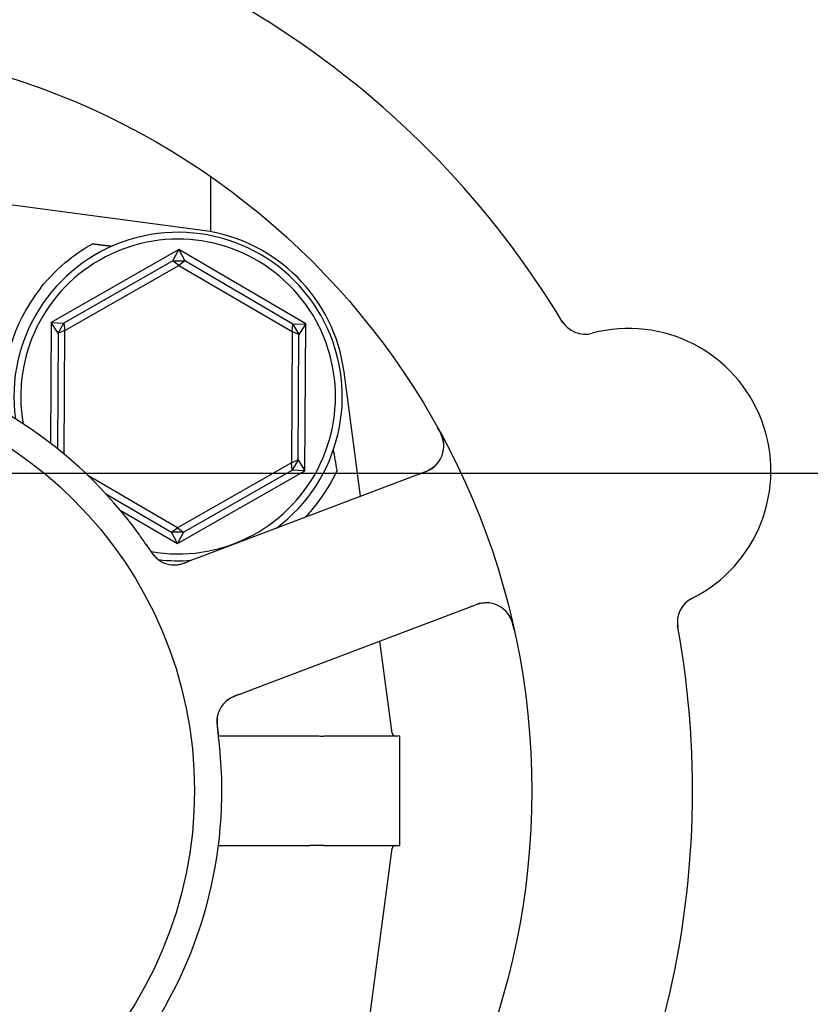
# Model space of a CAD drawing. Header units: inches. Extents: x 36 to 1719, y -84 to 1122.
# Tile 537 of 550: x 1040.65 to 1042.45, y 893.78 to 896.03. Entities that reach past the tile are written whole.
import ezdxf

# ---------------------------------------------------------------- set-up
doc = ezdxf.new("R2010")
doc.units = ezdxf.units.IN
doc.header["$LTSCALE"] = 48
doc.header["$MEASUREMENT"] = 0
doc.layers.add('Dimension (ANSI)', color=7, linetype='Continuous', lineweight=25)
doc.layers.add('Visible (ANSI)', color=7, linetype='Continuous', lineweight=30)
doc.styles.add('Note Text (ANSI)', font='tahoma.ttf')
doc.dimstyles.new('Architectural (ANSI)', dxfattribs={"dimscale": 48, "dimtxt": 0.125, "dimasz": 0.098425, "dimexe": 0.125, "dimexo": 0.0625, "dimgap": 0.031496, "dimtad": 0, "dimtih": 1, "dimtoh": 1, "dimdec": 4, "dimrnd": 1e-08, "dimzin": 3, "dimdsep": 46, "dimlunit": 4, "dimtxsty": 'Note Text (ANSI)', "dimcen": 0.09, "dimdle": 0.393701, "dimclrd": 256, "dimclre": 256, "dimclrt": 256, "dimadec": 0, "dimazin": 3, "dimtfac": 0.96, "dimtofl": 0, "dimtmove": 0, "dimatfit": 3, "dimfxl": 1, "dimfrac": 2, "dimtolj": 1, "dimtzin": 12, "dimlwd": -1, "dimlwe": -1, "dimarcsym": 0})

# ---------------------------------------------------------------- blocks, each defined once
blk = doc.blocks.new('*D17')
at = {"layer": 'Defpoints', "color": 0, "transparency": 16777216}
for p in [(1025.9177, 894.9914), (1025.9177, 762.9914), (1114.1195, 762.9914)]:
    blk.add_point(p, dxfattribs=at)
at = {"layer": 'Dimension (ANSI)', "transparency": 16777216}
for p, q in [((1028.9177, 894.9914), (1120.1195, 894.9914)), ((1114.1195, 890.267), (1114.1195, 833.6261)), ((1114.1195, 767.7158), (1114.1195, 824.3567)), ((1028.9177, 762.9914), (1120.1195, 762.9914))]:
    blk.add_line(p, q, dxfattribs=at)
for points in [[(1113.3321, 890.267), (1114.9069, 890.267), (1114.1195, 894.9914)], [(1113.3321, 767.7158), (1114.9069, 767.7158), (1114.1195, 762.9914)]]:
    blk.add_solid(points, dxfattribs=at)
at = {"layer": 'Dimension (ANSI)', "transparency": 16777216, "insert": (1104.0215, 832.1143), "char_height": 6, "attachment_point": 1, "style": 'Note Text (ANSI)'}
blk.add_mtext('\\A1;11\'-0"', dxfattribs=at)

msp = doc.modelspace()

# ---------------------------------------------------------------- linework, layer by layer
at = {"layer": 'Visible (ANSI)'}
for p, q in [((1041.06493, 895.5453), (1040.20423, 895.65987)), ((1041.08202, 895.66903), (1041.08202, 895.54262)), ((1041.00999, 895.50198), (1040.71851, 895.33567)), ((1040.99632, 895.47619), (1041.00999, 895.50198)), ((1041.00999, 895.50198), (1041.02338, 895.47605)), ((1041.29975, 895.33271), (1041.00999, 895.50198)), ((1040.99632, 895.47619), (1040.74766, 895.33431)), ((1040.99632, 895.47619), (1041.02338, 895.47605)), ((1041.0098, 895.46589), (1040.99632, 895.47619)), ((1041.02338, 895.47605), (1041.0098, 895.46589)), ((1041.27059, 895.33165), (1041.02338, 895.47605)), ((1040.74967, 895.31747), (1041.0098, 895.46589)), ((1041.0098, 895.46589), (1041.26841, 895.31482)), ((1040.71851, 895.33567), (1040.7171, 895.0597)), ((1040.71851, 895.33567), (1040.74766, 895.33431)), ((1040.73401, 895.31095), (1040.71851, 895.33567)), ((1040.73401, 895.31095), (1040.74766, 895.33431)), ((1040.74967, 895.31747), (1040.73401, 895.31095)), ((1040.74766, 895.33431), (1040.74967, 895.31747)), ((1040.74822, 895.03481), (1040.74967, 895.31747)), ((1041.26841, 895.31482), (1041.27059, 895.33165)), ((1041.27059, 895.33165), (1041.29975, 895.33271)), ((1041.27059, 895.33165), (1041.284, 895.30814)), ((1041.29975, 895.33271), (1041.284, 895.30814)), ((1041.29804, 894.99712), (1041.29975, 895.33271)), ((1040.73401, 895.31095), (1040.73266, 895.04751)), ((1041.26841, 895.31482), (1041.26688, 895.01533)), ((1041.284, 895.30814), (1041.26841, 895.31482)), ((1041.28254, 895.02185), (1041.284, 895.30814)), ((1041.42501, 894.93881), (1041.38717, 895.22306)), ((1041.26688, 895.01533), (1041.00675, 894.8669)), ((1041.26688, 895.01533), (1041.28254, 895.02185)), ((1041.26889, 894.99848), (1041.26688, 895.01533)), ((1041.28254, 895.02185), (1041.26889, 894.99848)), ((1041.28254, 895.02185), (1041.29804, 894.99712)), ((1041.00675, 894.8669), (1040.80234, 894.98631)), ((1041.00656, 894.83082), (1041.29804, 894.99712)), ((1041.02022, 894.8566), (1041.26889, 894.99848)), ((1041.57465, 894.99548), (1041.07027, 894.80447)), ((1041.29804, 894.99712), (1041.26889, 894.99848)), ((1040.8436, 894.94411), (1040.99316, 894.85674)), ((1040.87614, 894.907), (1041.00656, 894.83082)), ((1040.99316, 894.85674), (1041.00675, 894.8669)), ((1041.02022, 894.8566), (1040.99316, 894.85674)), ((1041.00656, 894.83082), (1040.99316, 894.85674)), ((1041.02022, 894.8566), (1041.00656, 894.83082)), ((1041.00675, 894.8669), (1041.02022, 894.8566)), ((1041.07027, 894.80447), (1041.03295, 894.79034)), ((1041.18538, 894.50054), (1041.68975, 894.69154)), ((1041.49698, 894.39818), (1041.46905, 894.60797)), ((1041.14808, 894.48641), (1041.18538, 894.50054)), ((1041.10039, 894.39168), (1041.30881, 894.39168)), ((1041.51452, 894.3914), (1041.34092, 894.3914)), ((1041.51452, 894.1414), (1041.51452, 894.3914)), ((1041.10039, 894.14112), (1041.30881, 894.14112)), ((1041.34092, 894.1414), (1041.51452, 894.1414)), ((1041.38717, 893.30974), (1041.49698, 894.13462))]:
    msp.add_line(p, q, dxfattribs=at)
for radius in [1.7075, 0.9375]:
    msp.add_circle((1040.10827, 894.2664), radius, dxfattribs=at)
for centre, radius, start, end in [((1040.10827, 894.2664), 2.075, 30.99965, 82.48395), ((1041.01545, 895.17358), 0.375, 7.58266, 82.41734), ((1041.00827, 895.1664), 0.375, 306.768, 187.82604), ((1041.00827, 895.1664), 0.35938, 260.11375, 189.97535), ((1041.00827, 895.1664), 0.4, 141.81864, 184.99892), ((1041.93796, 895.37145), 0.0625, 211.1302, 284.82247), ((1042.03709, 894.99685), 0.325, 296.66113, 104.82247), ((1040.10827, 894.2664), 1, 35.83299, 77.65061), ((1041.55251, 895.05393), 0.0625, 290.7418, 28.60325), ((1040.99969, 894.84457), 0.0625, 233.2706, 274.30345), ((1041.00827, 895.1664), 0.375, 263.08462, 274.7156), ((1041.71188, 894.63309), 0.0625, 12.88035, 110.7418), ((1042.21097, 894.65055), 0.0625, 116.66113, 190.3534), ((1040.10827, 894.2664), 2.075, 318.99965, 10.48395), ((1041.15906, 894.42374), 0.0625, 128.31583, 168.22862), ((1041.50472, 894.39921), 0.00781, 187.58266, 270), ((1040.10827, 894.2664), 1, 323.83299, 5.65061), ((1041.50472, 894.13359), 0.00781, 90, 172.41734)]:
    msp.add_arc(centre, radius, start, end, dxfattribs=at)
msp.add_ellipse((1041.60623, 892.15657), major_axis=(-0.57653, 4.33091), ratio=0.0429148, start_param=5.4224411, end_param=5.4369311, dxfattribs=at)
for points, knots in [([(1040.69385, 895.41366), (1040.7128, 895.43775), (1040.73532, 895.46039), (1040.77672, 895.49332), (1040.7949, 895.50535), (1040.8127, 895.51532)], [2.4581256, 2.4581256, 2.4581256, 2.4581256, 2.68988255, 2.68988255, 2.85814401, 2.85814401, 2.85814401, 2.85814401]), ([(1041.61489, 895.05773), (1041.61485, 895.0583), (1041.61478, 895.05901), (1041.61448, 895.06149), (1041.61417, 895.06345), (1041.61323, 895.0674), (1041.61276, 895.06915), (1041.61142, 895.07332), (1041.61049, 895.07588), (1041.60852, 895.08063), (1041.60751, 895.08287), (1041.60529, 895.08746), (1041.60406, 895.08984), (1041.60205, 895.09355), (1041.60128, 895.09495), (1041.60049, 895.09637)], [0.10313051, 0.10313051, 0.10313051, 0.10313051, 0.11603194, 0.11603194, 0.14472131, 0.14472131, 0.16305353, 0.16305353, 0.18481803, 0.18481803, 0.20320408, 0.20320408, 0.22373688, 0.22373688, 0.23709216, 0.23709216, 0.23709216, 0.23709216]), ([(1041.55923, 894.98964), (1041.55981, 894.98986), (1041.56039, 894.99008), (1041.5623, 894.9908), (1041.56362, 894.99131), (1041.56993, 894.99376), (1041.5747, 894.9958), (1041.58203, 894.99944), (1041.585, 895.00112), (1041.5922, 895.00579), (1041.59612, 895.0092), (1041.59863, 895.01176), (1041.59887, 895.01202), (1041.59909, 895.01225)], [0, 0, 0, 0, 0.00480624, 0.00480624, 0.01589597, 0.01589597, 0.05833406, 0.05833406, 0.09384639, 0.09384639, 0.15340885, 0.15340885, 0.16065924, 0.16065924, 0.16065924, 0.16065924]), ([(1041.37135, 894.99854), (1041.35945, 894.97279), (1041.34286, 894.9446), (1041.31447, 894.90874), (1041.30651, 894.8996), (1041.29812, 894.89079)], [0.44734115, 0.44734115, 0.44734115, 0.44734115, 0.70623872, 0.70623872, 0.7975395, 0.7975395, 0.7975395, 0.7975395]), ([(1040.94043, 894.82093), (1040.936, 894.82757), (1040.92963, 894.8369), (1040.92388, 894.845), (1040.9222, 894.84737), (1040.92056, 894.84966), (1040.919, 894.85182)], [0.48416631, 0.48416631, 0.48416631, 0.48416631, 0.88318571, 0.88318571, 0.88318571, 1, 1, 1, 1]), ([(1040.93591, 894.82766), (1040.93775, 894.82495), (1040.93956, 894.82226), (1040.94296, 894.81734), (1040.94454, 894.81512), (1040.94756, 894.81101), (1040.94903, 894.8091), (1040.95149, 894.80602), (1040.95252, 894.80478), (1040.95483, 894.8021), (1040.95606, 894.80076), (1040.95834, 894.7984), (1040.95938, 894.79739), (1040.96182, 894.79516), (1040.9631, 894.79412), (1040.96541, 894.79238), (1040.96649, 894.79164), (1040.96742, 894.79104)], [0, 0, 0, 0, 0.0253292, 0.0253292, 0.04592782, 0.04592782, 0.06431613, 0.06431613, 0.07801539, 0.07801539, 0.09688899, 0.09688899, 0.11755369, 0.11755369, 0.15067695, 0.15067695, 0.17984281, 0.17984281, 0.17984281, 0.17984281]), ([(1040.94044, 894.82092), (1040.94094, 894.82017), (1040.94144, 894.81942), (1040.94245, 894.81791), (1040.94296, 894.81715), (1040.94483, 894.81437), (1040.94625, 894.81232), (1040.94913, 894.80835), (1040.95063, 894.8064), (1040.95298, 894.80354), (1040.95389, 894.80249), (1040.95606, 894.80009), (1040.95727, 894.79887), (1040.9592, 894.79706), (1040.95998, 894.79637), (1040.96154, 894.79507), (1040.96231, 894.79448), (1040.96289, 894.79404), (1040.963, 894.79396), (1040.963, 894.79396)], [0, 0, 0, 0, 0.00712604, 0.00712604, 0.01419238, 0.01419238, 0.03284312, 0.03284312, 0.05207098, 0.05207098, 0.06472354, 0.06472354, 0.08419423, 0.08419423, 0.09866358, 0.09866358, 0.11516786, 0.11516786, 0.12167905, 0.12167905, 0.12167905, 0.12167905]), ([(1040.99727, 894.78212), (1040.99755, 894.78211), (1040.99786, 894.78211), (1040.99901, 894.78209), (1040.99993, 894.7821), (1041.00258, 894.7822), (1041.00437, 894.78234), (1041.00967, 894.783), (1041.01335, 894.78378), (1041.01989, 894.78561), (1041.02283, 894.78659), (1041.02561, 894.78759)], [0.094581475, 0.094581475, 0.094581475, 0.094581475, 0.097636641, 0.097636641, 0.105884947, 0.105884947, 0.120706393, 0.120706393, 0.149460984, 0.149460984, 0.172558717, 0.172558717, 0.172558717, 0.172558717]), ([(1041.0034, 894.78218), (1041.0034, 894.78218), (1041.0034, 894.78218), (1041.00343, 894.78218), (1041.0035, 894.78218), (1041.00383, 894.78221), (1041.00414, 894.78223), (1041.00561, 894.78235), (1041.00755, 894.78257), (1041.01024, 894.78305), (1041.01093, 894.78319), (1041.01468, 894.78399), (1041.01794, 894.78492), (1041.02356, 894.78685), (1041.0253, 894.78748), (1041.02804, 894.78849), (1041.02899, 894.78884), (1041.03092, 894.78957), (1041.03191, 894.78994), (1041.03289, 894.79032)], [0.05598665, 0.05598665, 0.05598665, 0.05598665, 0.05687301, 0.05687301, 0.0600697, 0.0600697, 0.06858049, 0.06858049, 0.09786867, 0.09786867, 0.10758076, 0.10758076, 0.14991049, 0.14991049, 0.16694482, 0.16694482, 0.17567446, 0.17567446, 0.18444701, 0.18444701, 0.18444701, 0.18444701]), ([(1041.71971, 894.6951), (1041.71904, 894.69517), (1041.71822, 894.69525), (1041.71485, 894.69547), (1041.71235, 894.69549), (1041.70548, 894.69489), (1041.7012, 894.6942), (1041.69307, 894.69221), (1041.68928, 894.69108), (1041.68369, 894.68917), (1041.68203, 894.68858), (1041.67838, 894.68724), (1041.67637, 894.68648), (1041.67439, 894.68573)], [0.11682073, 0.11682073, 0.11682073, 0.11682073, 0.13209763, 0.13209763, 0.17640845, 0.17640845, 0.22121696, 0.22121696, 0.25582457, 0.25582457, 0.27005755, 0.27005755, 0.2865375, 0.2865375, 0.2865375, 0.2865375]), ([(1041.77594, 894.63305), (1041.77577, 894.63384), (1041.77559, 894.63463), (1041.77485, 894.63797), (1041.77422, 894.64061), (1041.77294, 894.64546), (1041.7723, 894.64767), (1041.77078, 894.65245), (1041.76985, 894.65506), (1041.76819, 894.65917), (1041.76745, 894.66083), (1041.76596, 894.66388), (1041.7652, 894.66529), (1041.7636, 894.66801), (1041.76275, 894.6693), (1041.76166, 894.67086), (1041.76133, 894.6713), (1041.76106, 894.67166)], [0, 0, 0, 0, 0.00673636, 0.00673636, 0.02806078, 0.02806078, 0.0453371, 0.0453371, 0.06652159, 0.06652159, 0.08352226, 0.08352226, 0.10158901, 0.10158901, 0.12223493, 0.12223493, 0.13206643, 0.13206643, 0.13206643, 0.13206643]), ([(1041.14792, 894.48635), (1041.14702, 894.48601), (1041.1461, 894.48566), (1041.14432, 894.48498), (1041.14345, 894.48465), (1041.14092, 894.48367), (1041.13931, 894.48304), (1041.13673, 894.48197), (1041.13571, 894.48154), (1041.13184, 894.47985), (1041.12946, 894.47866), (1041.12592, 894.47669), (1041.12419, 894.47561), (1041.12172, 894.47385), (1041.12106, 894.47336), (1041.1201, 894.47261), (1041.11974, 894.47233), (1041.11958, 894.47219), (1041.11956, 894.47218), (1041.11956, 894.47218)], [0, 0, 0, 0, 0.00805947, 0.00805947, 0.01607833, 0.01607833, 0.0318321, 0.0318321, 0.04288224, 0.04288224, 0.07619177, 0.07619177, 0.108399, 0.108399, 0.1204764, 0.1204764, 0.12953115, 0.12953115, 0.13163231, 0.13163231, 0.13163231, 0.13163231]), ([(1041.14032, 894.48343), (1041.13935, 894.48304), (1041.13837, 894.48264), (1041.13455, 894.48102), (1041.13166, 894.47967), (1041.12638, 894.47682), (1041.12392, 894.47529), (1041.1203, 894.47269), (1041.11897, 894.47164), (1041.11724, 894.47016), (1041.11672, 894.46971), (1041.11615, 894.46918), (1041.11605, 894.46909), (1041.11595, 894.46899)], [0.016833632, 0.016833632, 0.016833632, 0.016833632, 0.024996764, 0.024996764, 0.048690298, 0.048690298, 0.071674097, 0.071674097, 0.086017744, 0.086017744, 0.092484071, 0.092484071, 0.093980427, 0.093980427, 0.093980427, 0.093980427]), ([(1041.09949, 894.44267), (1041.09934, 894.44216), (1041.0992, 894.44163), (1041.09882, 894.44014), (1041.09858, 894.43911), (1041.09827, 894.43738), (1041.09819, 894.43692), (1041.0979, 894.43508), (1041.09771, 894.43347), (1041.09745, 894.43), (1041.09737, 894.42826), (1041.09733, 894.42496), (1041.09734, 894.42352), (1041.09745, 894.41943), (1041.09761, 894.41654), (1041.09805, 894.41116), (1041.0983, 894.40864), (1041.09895, 894.4029), (1041.09936, 894.39967), (1041.09988, 894.39569), (1041.09998, 894.39491), (1041.10008, 894.39414)], [0.13529987, 0.13529987, 0.13529987, 0.13529987, 0.15041628, 0.15041628, 0.17862374, 0.17862374, 0.18801436, 0.18801436, 0.213705, 0.213705, 0.23365386, 0.23365386, 0.24706171, 0.24706171, 0.26969874, 0.26969874, 0.28871803, 0.28871803, 0.31389263, 0.31389263, 0.31994869, 0.31994869, 0.31994869, 0.31994869]), ([(1041.09804, 894.43733), (1041.09804, 894.43733), (1041.09803, 894.43726), (1041.09795, 894.43688), (1041.09786, 894.43642), (1041.09762, 894.43513), (1041.09748, 894.43423), (1041.09712, 894.43143), (1041.09695, 894.4293), (1041.09686, 894.42535), (1041.09688, 894.42366), (1041.097, 894.42058), (1041.09707, 894.41924), (1041.09734, 894.4157), (1041.09757, 894.4134), (1041.09812, 894.40867), (1041.09846, 894.4062), (1041.09886, 894.40327), (1041.09894, 894.40273), (1041.09901, 894.40218)], [0.07093315, 0.07093315, 0.07093315, 0.07093315, 0.07636582, 0.07636582, 0.08666451, 0.08666451, 0.09983227, 0.09983227, 0.12422951, 0.12422951, 0.14000403, 0.14000403, 0.15098746, 0.15098746, 0.16837573, 0.16837573, 0.18725581, 0.18725581, 0.19162474, 0.19162474, 0.19162474, 0.19162474]), ([(1041.10341, 894.36486), (1041.10247, 894.37442), (1041.10111, 894.38631), (1041.09984, 894.39601), (1041.09955, 894.39822), (1041.09928, 894.40025), (1041.09903, 894.4021)], [0, 0, 0, 0, 0.41999651, 0.41999651, 0.41999651, 0.51583384, 0.51583384, 0.51583384, 0.51583384]), ([(1041.30881, 894.39168), (1041.30891, 894.39168), (1041.309, 894.39168), (1041.30936, 894.39168), (1041.30963, 894.39168), (1041.3103, 894.39167), (1041.3107, 894.39167), (1041.31229, 894.39167), (1041.31346, 894.39166), (1041.31731, 894.39163), (1041.31982, 894.3916), (1041.32393, 894.39154), (1041.32521, 894.39152), (1041.32645, 894.3915)], [0.065326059, 0.065326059, 0.065326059, 0.065326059, 0.065886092, 0.065886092, 0.067505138, 0.067505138, 0.069967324, 0.069967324, 0.077104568, 0.077104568, 0.093330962, 0.093330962, 0.101340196, 0.101340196, 0.101340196, 0.101340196]), ([(1041.32645, 894.14129), (1041.32229, 894.14123), (1041.31785, 894.14116), (1041.31228, 894.14113), (1041.31159, 894.14113), (1041.31052, 894.14112), (1041.31015, 894.14112), (1041.30954, 894.14112), (1041.30931, 894.14112), (1041.30899, 894.14112), (1041.3089, 894.14112), (1041.30881, 894.14112)], [0.027184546, 0.027184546, 0.027184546, 0.027184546, 0.056924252, 0.056924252, 0.061161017, 0.061161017, 0.063446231, 0.063446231, 0.064876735, 0.064876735, 0.065401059, 0.065401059, 0.065401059, 0.065401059])]:
    msp.add_open_spline(points, degree=3, knots=knots, dxfattribs=at)
msp.add_rational_spline([(1040.8127, 895.51532), (1040.83498, 895.5125), (1040.85732, 895.50967)], [0.999970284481, 0.999969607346, 0.999969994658], degree=2, dxfattribs=at)
for points in [[(1041.32645, 894.3915), (1041.33127, 894.39143), (1041.3361, 894.3914), (1041.34092, 894.3914)], [(1041.34092, 894.1414), (1041.33594, 894.1414), (1041.33111, 894.14136), (1041.32645, 894.14129)]]:
    msp.add_open_spline(points, degree=3, dxfattribs=at)

# ---------------------------------------------------------------- dimensions: what is measured, and where the dimension line sits
at = {"layer": 'Dimension (ANSI)'}
dim = msp.add_linear_dim(base=(1114.11953, 762.9914), p1=(1025.91768, 894.9914), p2=(1025.91768, 762.9914), angle=90, dimstyle='Architectural (ANSI)', override={"dimgap": 0.031496, "dimdec": 4, "dimlfac": 1, "dimtol": 0, "dimlim": 0, "dimtp": 0, "dimtm": 0, "dimtdec": 2, "dimatfit": 1}, dxfattribs=at)
dim.commit()
dim.dimension.update_dxf_attribs({"geometry": '*D17', "text_midpoint": (1114.11953, 828.9914), "dimtype": 160})

doc.saveas('drawing.dxf')
